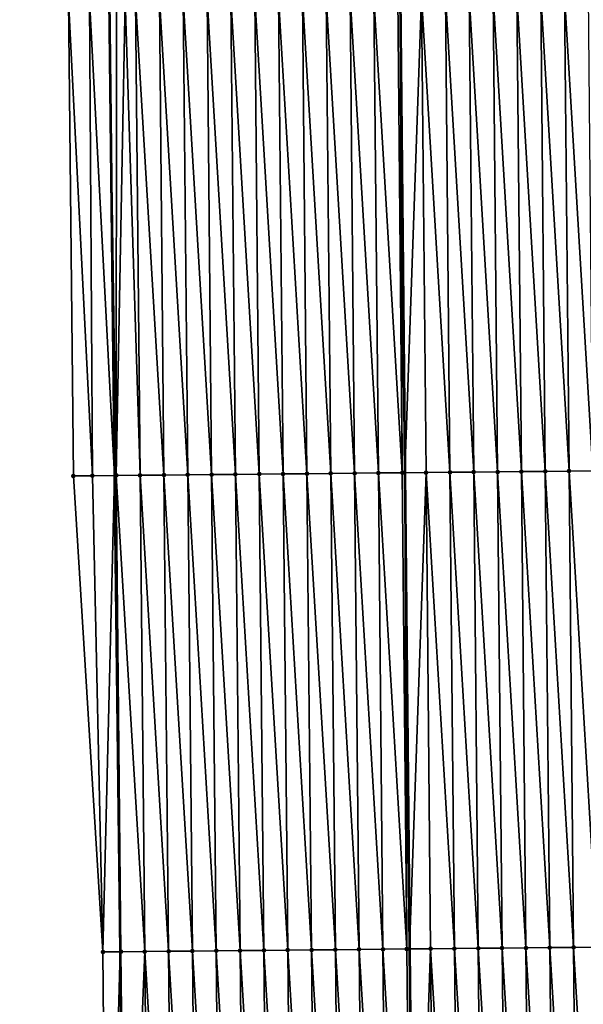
# Model space of a CAD drawing. Header units: feet. Extents: x 2007189 to 2022806, y 818621 to 837694.
# Tile 489 of 656: x 2011327 to 2011351, y 831285 to 831326. Entities that reach past the tile are written whole.
import ezdxf

# ---------------------------------------------------------------- set-up
doc = ezdxf.new("R2010")
doc.units = ezdxf.units.FT
doc.header["$MEASUREMENT"] = 0
for name, color, linetype, lineweight in [('EP_Travel Lane', 172, 'Continuous', 53), ('Road Shots', 141, 'Continuous', 100), ('Road X-Section', 40, 'Continuous', 13), ('STRIPING', 60, 'Continuous', 53)]:
    doc.layers.add(name, color=color, linetype=linetype, lineweight=lineweight)
doc.layers.add('I-77-MM17-21_SB-Surface-Border', color=7, linetype='Continuous')
doc.layers.add('I-77-MM17-21_SB-Surface-TIN', color=7, linetype='Continuous')

msp = doc.modelspace()

# ---------------------------------------------------------------- linework, layer by layer
at = {"layer": 'EP_Travel Lane'}
msp.add_polyline3d([(2011327.944297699, 831586.8183345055, 327.6661161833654), (2011328.126452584, 831566.8205162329, 327.9006960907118), (2011328.308612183, 831546.8221804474, 328.0845052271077), (2011328.490770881, 831526.8239435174, 328.2780125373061), (2011328.672935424, 831506.825064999, 328.4085765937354), (2011328.855096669, 831486.8265484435, 328.5746510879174), (2011329.037259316, 831466.8278780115, 328.7256295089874), (2011329.257153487, 831446.8234530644, 328.8685306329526), (2011329.487656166, 831426.8250284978, 328.9868257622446), (2011329.718158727, 831406.8266142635, 329.108197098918), (2011329.948662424, 831386.8281013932, 329.2004329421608), (2011330.17916594, 831366.8296041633, 329.2973096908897), (2011330.409670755, 831346.8309944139, 329.3610197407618), (2011330.640175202, 831326.8324164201, 329.4341203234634), (2011330.870680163, 831306.8337939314, 329.4940447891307), (2011331.101186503, 831286.8350517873, 329.518729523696), (2011331.331692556, 831266.8363344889, 329.5507077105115), (2011331.538266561, 831246.7981799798, 329.5738523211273), (2011331.737566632, 831226.7991229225, 329.5678796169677), (2011331.936866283, 831206.8001080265, 329.5410662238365), (2011332.136166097, 831186.8010767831, 329.5223725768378)], dxfattribs=at)
at = {"layer": 'I-77-MM17-21_SB-Surface-Border', "color": 3, "linetype": 'Continuous', "lineweight": -3}
msp.add_polyline3d([(2011331.28316584, 831206.7926658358, 329.5259380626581), (2011331.552098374, 831226.7970140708, 329.5622705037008), (2011331.531028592, 831246.798097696, 329.5736259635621), (2011330.554958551, 831266.8288358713, 329.5262219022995), (2011330.383664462, 831286.8281226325, 329.4954712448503), (2011329.143786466, 831306.8171089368, 329.4356292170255), (2011328.931269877, 831326.8159868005, 329.4003579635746), (2011327.946423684, 831346.807201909, 329.2797668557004), (2011328.79595396, 831366.8162801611, 329.2624239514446), (2011328.207614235, 831386.8113098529, 329.1504432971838), (2011328.038348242, 831406.8104033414, 329.0570238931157), (2011327.095540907, 831426.8019215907, 328.9074877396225), (2011328.755736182, 831446.8186129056, 328.8528842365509), (2011328.363323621, 831466.8215155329, 328.70400453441), (2011328.100846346, 831486.8194351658, 328.5511781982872), (2011327.81633686, 831506.8170085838, 328.3840865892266), (2011326.890605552, 831526.8088391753, 328.2269090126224), (2011327.4484215, 831546.8141077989, 328.0616342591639), (2011327.996541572, 831566.8192973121, 327.8972672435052), (2011327.583971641, 831586.8149556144, 327.6567974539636)], dxfattribs=at)
at = {"layer": 'I-77-MM17-21_SB-Surface-TIN', "color": 128, "linetype": 'Continuous', "lineweight": -3}
for points in [[(2011349.751645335, 831327.0160738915, 329.7873897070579), (2011350.942532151, 831307.0265921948, 329.8390725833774), (2011350.751599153, 831327.025684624, 329.8062781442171)], [(2011329.819263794, 831326.8245150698, 329.4152462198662), (2011328.931269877, 831326.8159868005, 329.4003579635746), (2011329.943501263, 831306.8248414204, 329.4643776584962)], [(2011328.931269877, 831326.8159868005, 329.4003579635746), (2011329.143786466, 831306.8171089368, 329.4356292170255), (2011329.943501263, 831306.8248414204, 329.4643776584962)], [(2011329.819263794, 831326.8245150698, 329.4152462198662), (2011330.870680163, 831306.8337939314, 329.4940447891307), (2011330.640175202, 831326.8324164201, 329.4341203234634)], [(2011329.819263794, 831326.8245150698, 329.4152462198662), (2011329.943501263, 831306.8248414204, 329.4643776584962), (2011330.870680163, 831306.8337939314, 329.4940447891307)], [(2011330.95247756, 831326.8354223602, 329.4413006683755), (2011330.640175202, 831326.8324164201, 329.4341203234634), (2011330.943454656, 831306.8344966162, 329.4963733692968)], [(2011330.943454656, 831306.8344966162, 329.4963733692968), (2011330.640175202, 831326.8324164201, 329.4341203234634), (2011330.870680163, 831306.8337939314, 329.4940447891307)], [(2011330.95247756, 831326.8354223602, 329.4413006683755), (2011330.943454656, 831306.8344966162, 329.4963733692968), (2011331.31848831, 831326.838938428, 329.4477056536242)], [(2011331.31848831, 831326.838938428, 329.4477056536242), (2011330.943454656, 831306.8344966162, 329.4963733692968), (2011331.943408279, 831306.8441277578, 329.5212790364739)], [(2011331.31848831, 831326.838938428, 329.4477056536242), (2011331.943408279, 831306.8441277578, 329.5212790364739), (2011331.752476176, 831326.8431264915, 329.4608930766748)], [(2011331.752476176, 831326.8431264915, 329.4608930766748), (2011332.943362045, 831306.8537439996, 329.5417927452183), (2011332.752429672, 831326.8527709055, 329.4897094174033)], [(2011331.752476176, 831326.8431264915, 329.4608930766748), (2011331.943408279, 831306.8441277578, 329.5212790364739), (2011332.943362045, 831306.8537439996, 329.5417927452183)], [(2011332.752429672, 831326.8527709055, 329.4897094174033), (2011333.943315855, 831306.8633554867, 329.5609049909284), (2011333.752383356, 831326.8623956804, 329.5127370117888)], [(2011332.752429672, 831326.8527709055, 329.4897094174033), (2011332.943362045, 831306.8537439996, 329.5417927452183), (2011333.943315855, 831306.8633554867, 329.5609049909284)], [(2011333.752383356, 831326.8623956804, 329.5127370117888), (2011334.943269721, 831306.8729611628, 329.5783044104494), (2011334.752337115, 831326.8720125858, 329.5334449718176)], [(2011333.752383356, 831326.8623956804, 329.5127370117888), (2011333.943315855, 831306.8633554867, 329.5609049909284), (2011334.943269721, 831306.8729611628, 329.5783044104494)], [(2011334.752337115, 831326.8720125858, 329.5334449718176), (2011335.943223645, 831306.8825608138, 329.5939278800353), (2011335.752290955, 831326.8816210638, 329.5516689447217)], [(2011334.752337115, 831326.8720125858, 329.5334449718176), (2011334.943269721, 831306.8729611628, 329.5783044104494), (2011335.943223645, 831306.8825608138, 329.5939278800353)], [(2011335.752290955, 831326.8816210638, 329.5516689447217), (2011336.943177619, 831306.8921552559, 329.6080159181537), (2011336.752244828, 831326.8912259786, 329.5688425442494)], [(2011335.752290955, 831326.8816210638, 329.5516689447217), (2011335.943223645, 831306.8825608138, 329.5939278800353), (2011336.943177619, 831306.8921552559, 329.6080159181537)], [(2011336.752244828, 831326.8912259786, 329.5688425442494), (2011337.943131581, 831306.9017508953, 329.6224569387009), (2011337.752198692, 831326.9008318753, 329.5863056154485)], [(2011336.752244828, 831326.8912259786, 329.5688425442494), (2011336.943177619, 831306.8921552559, 329.6080159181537), (2011337.943131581, 831306.9017508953, 329.6224569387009)], [(2011337.752198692, 831326.9008318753, 329.5863056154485), (2011338.943085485, 831306.9113525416, 329.6386685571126), (2011338.752152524, 831326.9104411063, 329.6047514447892)], [(2011337.752198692, 831326.9008318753, 329.5863056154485), (2011337.943131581, 831306.9017508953, 329.6224569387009), (2011338.943085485, 831306.9113525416, 329.6386685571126)], [(2011338.752152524, 831326.9104411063, 329.6047514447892), (2011339.943039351, 831306.9209582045, 329.6560640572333), (2011339.752106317, 831326.9200545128, 329.6244281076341)], [(2011338.752152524, 831326.9104411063, 329.6047514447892), (2011338.943085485, 831306.9113525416, 329.6386685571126), (2011339.943039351, 831306.9209582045, 329.6560640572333)], [(2011339.752106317, 831326.9200545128, 329.6244281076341), (2011340.942993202, 831306.9305655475, 329.6739548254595), (2011340.752060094, 831326.9296694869, 329.6445668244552)], [(2011339.752106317, 831326.9200545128, 329.6244281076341), (2011339.943039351, 831306.9209582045, 329.6560640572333), (2011340.942993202, 831306.9305655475, 329.6739548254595)], [(2011340.752060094, 831326.9296694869, 329.6445668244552), (2011341.942947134, 831306.9401643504, 329.6893282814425), (2011341.752014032, 831326.9392676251, 329.6597429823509)], [(2011340.752060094, 831326.9296694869, 329.6445668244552), (2011340.942993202, 831306.9305655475, 329.6739548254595), (2011341.942947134, 831306.9401643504, 329.6893282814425)], [(2011341.752014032, 831326.9392676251, 329.6597429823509), (2011342.942901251, 831306.9497436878, 329.6989640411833), (2011342.751968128, 831326.9488492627, 329.6700554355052)], [(2011341.752014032, 831326.9392676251, 329.6597429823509), (2011341.942947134, 831306.9401643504, 329.6893282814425), (2011342.942901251, 831306.9497436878, 329.6989640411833)], [(2011342.751968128, 831326.9488492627, 329.6700554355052), (2011342.942901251, 831306.9497436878, 329.6989640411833), (2011342.847323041, 831326.9497635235, 329.6712046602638)], [(2011343.751922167, 831326.9584368, 329.6821069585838), (2011342.847323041, 831326.9497635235, 329.6712046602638), (2011343.045048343, 831306.9507243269, 329.7005651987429)], [(2011342.942901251, 831306.9497436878, 329.6989640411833), (2011343.045048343, 831306.9507243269, 329.7005651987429), (2011342.847323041, 831326.9497635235, 329.6712046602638)], [(2011343.751922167, 831326.9584368, 329.6821069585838), (2011343.045048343, 831306.9507243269, 329.7005651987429), (2011343.942855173, 831306.959343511, 329.7146383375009)], [(2011343.751922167, 831326.9584368, 329.6821069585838), (2011344.942809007, 831306.9689525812, 329.7330381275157), (2011344.7518761, 831326.9680355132, 329.6974525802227)], [(2011343.751922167, 831326.9584368, 329.6821069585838), (2011343.942855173, 831306.959343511, 329.7146383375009), (2011344.942809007, 831306.9689525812, 329.7330381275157)], [(2011344.7518761, 831326.9680355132, 329.6974525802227), (2011345.942762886, 831306.9785569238, 329.7500445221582), (2011345.751829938, 831326.9776440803, 329.7157027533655)], [(2011344.7518761, 831326.9680355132, 329.6974525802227), (2011344.942809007, 831306.9689525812, 329.7330381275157), (2011345.942762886, 831306.9785569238, 329.7500445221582)], [(2011345.751829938, 831326.9776440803, 329.7157027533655), (2011346.942716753, 831306.9881625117, 329.76741791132), (2011346.751783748, 831326.9872556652, 329.7348424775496)], [(2011345.751829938, 831326.9776440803, 329.7157027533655), (2011345.942762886, 831306.9785569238, 329.7500445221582), (2011346.942716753, 831306.9881625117, 329.76741791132)], [(2011346.751783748, 831326.9872556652, 329.7348424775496), (2011347.942670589, 831306.9977713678, 329.7857546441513), (2011347.751737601, 831326.9968627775, 329.7526638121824)], [(2011346.751783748, 831326.9872556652, 329.7348424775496), (2011346.942716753, 831306.9881625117, 329.76741791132), (2011347.942670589, 831306.9977713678, 329.7857546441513)], [(2011347.751737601, 831326.9968627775, 329.7526638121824), (2011348.942624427, 831307.00737997, 329.8040165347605), (2011348.751691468, 831327.0064683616, 329.7700347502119)], [(2011347.751737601, 831326.9968627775, 329.7526638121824), (2011347.942670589, 831306.9977713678, 329.7857546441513), (2011348.942624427, 831307.00737997, 329.8040165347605)], [(2011348.751691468, 831327.0064683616, 329.7700347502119), (2011349.942578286, 831307.0169863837, 329.8216333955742), (2011349.751645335, 831327.0160738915, 329.7873897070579)], [(2011348.751691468, 831327.0064683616, 329.7700347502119), (2011348.942624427, 831307.00737997, 329.8040165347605), (2011349.942578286, 831307.0169863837, 329.8216333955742)], [(2011349.751645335, 831327.0160738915, 329.7873897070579), (2011349.942578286, 831307.0169863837, 329.8216333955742), (2011350.942532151, 831307.0265921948, 329.8390725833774)], [(2011330.383664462, 831286.8281226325, 329.4954712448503), (2011329.943501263, 831306.8248414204, 329.4643776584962), (2011329.143786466, 831306.8171089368, 329.4356292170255)], [(2011330.383664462, 831286.8281226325, 329.4954712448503), (2011330.870680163, 831306.8337939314, 329.4940447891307), (2011329.943501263, 831306.8248414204, 329.4643776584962)], [(2011330.383664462, 831286.8281226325, 329.4954712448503), (2011331.101186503, 831286.8350517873, 329.518729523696), (2011330.870680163, 831306.8337939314, 329.4940447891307)], [(2011330.943454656, 831306.8344966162, 329.4963733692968), (2011330.870680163, 831306.8337939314, 329.4940447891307), (2011331.101186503, 831286.8350517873, 329.518729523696)], [(2011332.134341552, 831286.8450065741, 329.5456004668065), (2011331.943408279, 831306.8441277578, 329.5212790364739), (2011330.943454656, 831306.8344966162, 329.4963733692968)], [(2011331.134387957, 831286.835372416, 329.519805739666), (2011330.943454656, 831306.8344966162, 329.4963733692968), (2011331.101186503, 831286.8350517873, 329.518729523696)], [(2011331.134387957, 831286.835372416, 329.519805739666), (2011332.134341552, 831286.8450065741, 329.5456004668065), (2011330.943454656, 831306.8344966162, 329.4963733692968)], [(2011333.134295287, 831286.8546259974, 329.5670519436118), (2011332.943362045, 831306.8537439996, 329.5417927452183), (2011331.943408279, 831306.8441277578, 329.5212790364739)], [(2011332.134341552, 831286.8450065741, 329.5456004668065), (2011333.134295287, 831286.8546259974, 329.5670519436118), (2011331.943408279, 831306.8441277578, 329.5212790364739)], [(2011334.134249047, 831286.8642427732, 329.5877231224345), (2011333.943315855, 831306.8633554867, 329.5609049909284), (2011332.943362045, 831306.8537439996, 329.5417927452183)], [(2011333.134295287, 831286.8546259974, 329.5670519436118), (2011334.134249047, 831286.8642427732, 329.5877231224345), (2011332.943362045, 831306.8537439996, 329.5417927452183)], [(2011335.134202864, 831286.8738535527, 329.606626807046), (2011334.943269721, 831306.8729611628, 329.5783044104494), (2011333.943315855, 831306.8633554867, 329.5609049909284)], [(2011334.134249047, 831286.8642427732, 329.5877231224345), (2011335.134202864, 831286.8738535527, 329.606626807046), (2011333.943315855, 831306.8633554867, 329.5609049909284)], [(2011336.134156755, 831286.8834566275, 329.6232594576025), (2011335.943223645, 831306.8825608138, 329.5939278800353), (2011334.943269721, 831306.8729611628, 329.5783044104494)], [(2011335.134202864, 831286.8738535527, 329.606626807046), (2011336.134156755, 831286.8834566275, 329.6232594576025), (2011334.943269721, 831306.8729611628, 329.5783044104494)], [(2011337.134110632, 831286.8930612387, 329.6403449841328), (2011336.943177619, 831306.8921552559, 329.6080159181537), (2011335.943223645, 831306.8825608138, 329.5939278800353)], [(2011336.134156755, 831286.8834566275, 329.6232594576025), (2011337.134110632, 831286.8930612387, 329.6403449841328), (2011335.943223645, 831306.8825608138, 329.5939278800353)], [(2011338.134064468, 831286.9026700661, 329.6586732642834), (2011337.943131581, 831306.9017508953, 329.6224569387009), (2011336.943177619, 831306.8921552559, 329.6080159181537)], [(2011337.134110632, 831286.8930612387, 329.6403449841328), (2011338.134064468, 831286.9026700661, 329.6586732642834), (2011336.943177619, 831306.8921552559, 329.6080159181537)], [(2011339.134018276, 831286.9122817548, 329.6778448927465), (2011338.943085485, 831306.9113525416, 329.6386685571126), (2011337.943131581, 831306.9017508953, 329.6224569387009)], [(2011338.134064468, 831286.9026700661, 329.6586732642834), (2011339.134018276, 831286.9122817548, 329.6778448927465), (2011337.943131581, 831306.9017508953, 329.6224569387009)], [(2011340.133972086, 831286.9218933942, 329.6970020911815), (2011339.943039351, 831306.9209582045, 329.6560640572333), (2011338.943085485, 831306.9113525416, 329.6386685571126)], [(2011339.134018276, 831286.9122817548, 329.6778448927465), (2011340.133972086, 831286.9218933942, 329.6970020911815), (2011338.943085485, 831306.9113525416, 329.6386685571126)], [(2011341.133925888, 831286.9315057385, 329.7163669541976), (2011340.942993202, 831306.9305655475, 329.6739548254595), (2011339.943039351, 831306.9209582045, 329.6560640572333)], [(2011340.133972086, 831286.9218933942, 329.6970020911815), (2011341.133925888, 831286.9315057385, 329.7163669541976), (2011339.943039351, 831306.9209582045, 329.6560640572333)], [(2011342.133879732, 831286.9411137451, 329.7344533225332), (2011341.942947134, 831306.9401643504, 329.6893282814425), (2011340.942993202, 831306.9305655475, 329.6739548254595)], [(2011341.133925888, 831286.9315057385, 329.7163669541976), (2011342.133879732, 831286.9411137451, 329.7344533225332), (2011340.942993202, 831306.9305655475, 329.6739548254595)], [(2011343.133833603, 831286.9507189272, 329.7517070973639), (2011342.942901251, 831306.9497436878, 329.6989640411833), (2011341.942947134, 831306.9401643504, 329.6893282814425)], [(2011342.133879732, 831286.9411137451, 329.7344533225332), (2011343.133833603, 831286.9507189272, 329.7517070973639), (2011341.942947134, 831306.9401643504, 329.6893282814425)], [(2011343.133833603, 831286.9507189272, 329.7517070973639), (2011343.045048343, 831306.9507243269, 329.7005651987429), (2011342.942901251, 831306.9497436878, 329.6989640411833)], [(2011343.942855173, 831306.959343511, 329.7146383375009), (2011343.045048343, 831306.9507243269, 329.7005651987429), (2011343.242772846, 831286.9517658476, 329.7537314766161)], [(2011343.133833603, 831286.9507189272, 329.7517070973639), (2011343.242772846, 831286.9517658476, 329.7537314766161), (2011343.045048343, 831306.9507243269, 329.7005651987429)], [(2011344.133787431, 831286.9603286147, 329.7702888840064), (2011343.942855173, 831306.959343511, 329.7146383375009), (2011343.242772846, 831286.9517658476, 329.7537314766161)], [(2011345.133741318, 831286.9699321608, 329.7870604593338), (2011344.942809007, 831306.9689525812, 329.7330381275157), (2011343.942855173, 831306.959343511, 329.7146383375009)], [(2011344.133787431, 831286.9603286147, 329.7702888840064), (2011345.133741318, 831286.9699321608, 329.7870604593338), (2011343.942855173, 831306.959343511, 329.7146383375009)], [(2011346.133695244, 831286.9795315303, 329.8026009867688), (2011345.942762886, 831306.9785569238, 329.7500445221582), (2011344.942809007, 831306.9689525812, 329.7330381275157)], [(2011345.133741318, 831286.9699321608, 329.7870604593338), (2011346.133695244, 831286.9795315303, 329.8026009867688), (2011344.942809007, 831306.9689525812, 329.7330381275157)], [(2011347.133649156, 831286.9891323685, 329.8185743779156), (2011346.942716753, 831306.9881625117, 329.76741791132), (2011345.942762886, 831306.9785569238, 329.7500445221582)], [(2011346.133695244, 831286.9795315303, 329.8026009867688), (2011347.133649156, 831286.9891323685, 329.8185743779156), (2011345.942762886, 831306.9785569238, 329.7500445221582)], [(2011348.133602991, 831286.9987413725, 329.8369546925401), (2011347.942670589, 831306.9977713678, 329.7857546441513), (2011346.942716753, 831306.9881625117, 329.76741791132)], [(2011347.133649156, 831286.9891323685, 329.8185743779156), (2011348.133602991, 831286.9987413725, 329.8369546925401), (2011346.942716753, 831306.9881625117, 329.76741791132)], [(2011349.133556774, 831287.0083557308, 329.8569132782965), (2011348.942624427, 831307.00737997, 329.8040165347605), (2011347.942670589, 831306.9977713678, 329.7857546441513)], [(2011348.133602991, 831286.9987413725, 329.8369546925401), (2011349.133556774, 831287.0083557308, 329.8569132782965), (2011347.942670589, 831306.9977713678, 329.7857546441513)], [(2011350.133510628, 831287.0179626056, 329.8746659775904), (2011349.942578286, 831307.0169863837, 329.8216333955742), (2011348.942624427, 831307.00737997, 329.8040165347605)], [(2011349.133556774, 831287.0083557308, 329.8569132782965), (2011350.133510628, 831287.0179626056, 329.8746659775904), (2011348.942624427, 831307.00737997, 329.8040165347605)], [(2011351.133464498, 831287.0275679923, 329.8919800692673), (2011350.942532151, 831307.0265921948, 329.8390725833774), (2011349.942578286, 831307.0169863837, 329.8216333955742)], [(2011350.133510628, 831287.0179626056, 329.8746659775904), (2011351.133464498, 831287.0275679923, 329.8919800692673), (2011349.942578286, 831307.0169863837, 329.8216333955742)], [(2011340.324905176, 831266.9227912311, 329.7269122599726), (2011340.133972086, 831286.9218933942, 329.6970020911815), (2011339.134018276, 831286.9122817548, 329.6778448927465)], [(2011341.32485898, 831266.9324035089, 329.7462589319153), (2011341.133925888, 831286.9315057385, 329.7163669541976), (2011340.133972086, 831286.9218933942, 329.6970020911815)], [(2011340.324905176, 831266.9227912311, 329.7269122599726), (2011341.32485898, 831266.9324035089, 329.7462589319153), (2011340.133972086, 831286.9218933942, 329.6970020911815)], [(2011342.324812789, 831266.942015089, 329.7653999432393), (2011342.133879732, 831286.9411137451, 329.7344533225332), (2011341.133925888, 831286.9315057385, 329.7163669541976)], [(2011341.32485898, 831266.9324035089, 329.7462589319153), (2011342.324812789, 831266.942015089, 329.7653999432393), (2011341.133925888, 831286.9315057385, 329.7163669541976)], [(2011343.324766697, 831266.9516164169, 329.7815190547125), (2011343.133833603, 831286.9507189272, 329.7517070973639), (2011342.133879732, 831286.9411137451, 329.7344533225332)], [(2011342.324812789, 831266.942015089, 329.7653999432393), (2011343.324766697, 831266.9516164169, 329.7815190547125), (2011342.133879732, 831286.9411137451, 329.7344533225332)], [(2011343.324766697, 831266.9516164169, 329.7815190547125), (2011343.242772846, 831286.9517658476, 329.7537314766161), (2011343.133833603, 831286.9507189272, 329.7517070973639)], [(2011344.133787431, 831286.9603286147, 329.7702888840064), (2011343.242772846, 831286.9517658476, 329.7537314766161), (2011343.440498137, 831266.95272777, 329.783421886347)], [(2011343.324766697, 831266.9516164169, 329.7815190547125), (2011343.440498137, 831266.95272777, 329.783421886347), (2011343.242772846, 831286.9517658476, 329.7537314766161)], [(2011344.324720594, 831266.9612188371, 329.7979600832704), (2011344.133787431, 831286.9603286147, 329.7702888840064), (2011343.440498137, 831266.95272777, 329.783421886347)], [(2011345.324674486, 831266.9708218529, 329.8145767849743), (2011345.133741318, 831286.9699321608, 329.7870604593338), (2011344.133787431, 831286.9603286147, 329.7702888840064)], [(2011344.324720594, 831266.9612188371, 329.7979600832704), (2011345.324674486, 831266.9708218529, 329.8145767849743), (2011344.133787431, 831286.9603286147, 329.7702888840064)], [(2011346.32462842, 831266.9804203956, 329.8298749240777), (2011346.133695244, 831286.9795315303, 329.8026009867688), (2011345.133741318, 831286.9699321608, 329.7870604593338)], [(2011345.324674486, 831266.9708218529, 329.8145767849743), (2011346.32462842, 831266.9804203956, 329.8298749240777), (2011345.133741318, 831286.9699321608, 329.7870604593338)], [(2011347.324582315, 831266.9900230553, 329.8463865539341), (2011347.133649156, 831286.9891323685, 329.8185743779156), (2011346.133695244, 831286.9795315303, 329.8026009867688)], [(2011346.32462842, 831266.9804203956, 329.8298749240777), (2011347.324582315, 831266.9900230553, 329.8463865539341), (2011346.133695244, 831286.9795315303, 329.8026009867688)], [(2011348.324536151, 831266.9996318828, 329.8647162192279), (2011348.133602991, 831286.9987413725, 329.8369546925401), (2011347.133649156, 831286.9891323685, 329.8185743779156)], [(2011347.324582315, 831266.9900230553, 329.8463865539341), (2011348.324536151, 831266.9996318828, 329.8647162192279), (2011347.133649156, 831286.9891323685, 329.8185743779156)], [(2011349.324489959, 831267.0092436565, 329.8839143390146), (2011349.133556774, 831287.0083557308, 329.8569132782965), (2011348.133602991, 831286.9987413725, 329.8369546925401)], [(2011348.324536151, 831266.9996318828, 329.8647162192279), (2011349.324489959, 831267.0092436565, 329.8839143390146), (2011348.133602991, 831286.9987413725, 329.8369546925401)], [(2011350.32444389, 831267.0188425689, 329.8993213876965), (2011350.133510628, 831287.0179626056, 329.8746659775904), (2011349.133556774, 831287.0083557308, 329.8569132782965)], [(2011349.324489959, 831267.0092436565, 329.8839143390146), (2011350.32444389, 831267.0188425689, 329.8993213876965), (2011349.133556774, 831287.0083557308, 329.8569132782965)], [(2011351.324397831, 831267.0284403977, 329.9144091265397), (2011351.133464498, 831287.0275679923, 329.8919800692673), (2011350.133510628, 831287.0179626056, 329.8746659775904)], [(2011350.32444389, 831267.0188425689, 329.8993213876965), (2011351.324397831, 831267.0284403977, 329.9144091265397), (2011350.133510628, 831287.0179626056, 329.8746659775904)], [(2011330.554958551, 831266.8288358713, 329.5262219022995), (2011331.101186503, 831286.8350517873, 329.518729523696), (2011330.383664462, 831286.8281226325, 329.4954712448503)], [(2011330.554958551, 831266.8288358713, 329.5262219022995), (2011331.325321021, 831266.8362730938, 329.5505409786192), (2011331.101186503, 831286.8350517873, 329.518729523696)], [(2011331.134387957, 831286.835372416, 329.519805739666), (2011331.101186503, 831286.8350517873, 329.518729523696), (2011331.331692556, 831266.8363344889, 329.5507077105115)], [(2011331.325321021, 831266.8362730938, 329.5505409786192), (2011331.331692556, 831266.8363344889, 329.5507077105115), (2011331.101186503, 831286.8350517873, 329.518729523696)], [(2011331.134387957, 831286.835372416, 329.519805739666), (2011331.331692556, 831266.8363344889, 329.5507077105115), (2011332.134341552, 831286.8450065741, 329.5456004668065)], [(2011332.325274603, 831266.8459085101, 329.576708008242), (2011332.134341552, 831286.8450065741, 329.5456004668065), (2011331.331692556, 831266.8363344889, 329.5507077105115)], [(2011333.325228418, 831266.8555195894, 329.5957013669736), (2011333.134295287, 831286.8546259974, 329.5670519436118), (2011332.134341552, 831286.8450065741, 329.5456004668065)], [(2011332.325274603, 831266.8459085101, 329.576708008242), (2011333.325228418, 831266.8555195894, 329.5957013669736), (2011332.134341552, 831286.8450065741, 329.5456004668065)], [(2011334.325182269, 831266.8651268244, 329.6135616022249), (2011334.134249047, 831286.8642427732, 329.5877231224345), (2011333.134295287, 831286.8546259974, 329.5670519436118)], [(2011333.325228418, 831266.8555195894, 329.5957013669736), (2011334.325182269, 831266.8651268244, 329.6135616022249), (2011333.134295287, 831286.8546259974, 329.5670519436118)], [(2011335.32513611, 831266.8747351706, 329.6317494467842), (2011335.134202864, 831286.8738535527, 329.606626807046), (2011334.134249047, 831286.8642427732, 329.5877231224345)], [(2011334.325182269, 831266.8651268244, 329.6135616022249), (2011335.32513611, 831266.8747351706, 329.6317494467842), (2011334.134249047, 831286.8642427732, 329.5877231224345)], [(2011336.32508994, 831266.8843446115, 329.6502599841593), (2011336.134156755, 831286.8834566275, 329.6232594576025), (2011335.134202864, 831286.8738535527, 329.606626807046)], [(2011335.32513611, 831266.8747351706, 329.6317494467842), (2011336.32508994, 831266.8843446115, 329.6502599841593), (2011335.134202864, 831286.8738535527, 329.606626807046)], [(2011337.32504377, 831266.8939540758, 329.6687773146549), (2011337.134110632, 831286.8930612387, 329.6403449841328), (2011336.134156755, 831286.8834566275, 329.6232594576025)], [(2011336.32508994, 831266.8843446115, 329.6502599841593), (2011337.32504377, 831266.8939540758, 329.6687773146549), (2011336.134156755, 831286.8834566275, 329.6232594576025)], [(2011338.324997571, 831266.9035665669, 329.6881868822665), (2011338.134064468, 831286.9026700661, 329.6586732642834), (2011337.134110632, 831286.8930612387, 329.6403449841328)], [(2011337.32504377, 831266.8939540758, 329.6687773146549), (2011338.324997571, 831266.9035665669, 329.6881868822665), (2011337.134110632, 831286.8930612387, 329.6403449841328)], [(2011339.324951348, 831266.9131815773, 329.7083389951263), (2011339.134018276, 831286.9122817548, 329.6778448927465), (2011338.134064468, 831286.9026700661, 329.6586732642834)], [(2011338.324997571, 831266.9035665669, 329.6881868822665), (2011339.324951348, 831266.9131815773, 329.7083389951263), (2011338.134064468, 831286.9026700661, 329.6586732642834)], [(2011339.324951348, 831266.9131815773, 329.7083389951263), (2011340.324905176, 831266.9227912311, 329.7269122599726), (2011339.134018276, 831286.9122817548, 329.6778448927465)]]:
    msp.add_3dface(points, dxfattribs=at)
at = {"layer": 'Road Shots', "lineweight": 100}
for p in [(2011329.143786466, 831306.8171089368, 329.4356292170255), (2011329.943501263, 831306.8248414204, 329.4643776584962), (2011330.943454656, 831306.8344966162, 329.4963733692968), (2011331.943408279, 831306.8441277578, 329.5212790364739), (2011332.943362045, 831306.8537439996, 329.5417927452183), (2011333.943315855, 831306.8633554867, 329.5609049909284), (2011334.943269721, 831306.8729611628, 329.5783044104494), (2011335.943223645, 831306.8825608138, 329.5939278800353), (2011336.943177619, 831306.8921552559, 329.6080159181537), (2011337.943131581, 831306.9017508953, 329.6224569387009), (2011338.943085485, 831306.9113525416, 329.6386685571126), (2011339.943039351, 831306.9209582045, 329.6560640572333), (2011340.942993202, 831306.9305655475, 329.6739548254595), (2011341.942947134, 831306.9401643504, 329.6893282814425), (2011342.942901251, 831306.9497436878, 329.6989640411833), (2011343.942855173, 831306.959343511, 329.7146383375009), (2011344.942809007, 831306.9689525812, 329.7330381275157), (2011345.942762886, 831306.9785569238, 329.7500445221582), (2011346.942716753, 831306.9881625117, 329.76741791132), (2011347.942670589, 831306.9977713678, 329.7857546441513), (2011348.942624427, 831307.00737997, 329.8040165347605), (2011349.942578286, 831307.0169863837, 329.8216333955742), (2011340.133972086, 831286.9218933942, 329.6970020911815), (2011341.133925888, 831286.9315057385, 329.7163669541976), (2011342.133879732, 831286.9411137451, 329.7344533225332), (2011343.133833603, 831286.9507189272, 329.7517070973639), (2011344.133787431, 831286.9603286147, 329.7702888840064), (2011345.133741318, 831286.9699321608, 329.7870604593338), (2011346.133695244, 831286.9795315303, 329.8026009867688), (2011347.133649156, 831286.9891323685, 329.8185743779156), (2011348.133602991, 831286.9987413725, 329.8369546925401), (2011349.133556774, 831287.0083557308, 329.8569132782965), (2011350.133510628, 831287.0179626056, 329.8746659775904), (2011330.383664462, 831286.8281226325, 329.4954712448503), (2011331.134387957, 831286.835372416, 329.519805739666), (2011332.134341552, 831286.8450065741, 329.5456004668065), (2011333.134295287, 831286.8546259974, 329.5670519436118), (2011334.134249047, 831286.8642427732, 329.5877231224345), (2011335.134202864, 831286.8738535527, 329.606626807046), (2011336.134156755, 831286.8834566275, 329.6232594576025), (2011337.134110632, 831286.8930612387, 329.6403449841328), (2011338.134064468, 831286.9026700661, 329.6586732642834), (2011339.134018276, 831286.9122817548, 329.6778448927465)]:
    msp.add_point(p, dxfattribs=at)
at = {"layer": 'Road X-Section', "extrusion": (0.009546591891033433, -0.9999486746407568, 0.003392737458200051), "elevation": -812061.6938050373, "flags": 128}
msp.add_lwpolyline([(2019217.479318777, 3084.644541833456), (2019216.479318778, 3084.686294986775), (2019215.479318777, 3084.726793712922), (2019214.479318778, 3084.770113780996), (2019213.479318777, 3084.807556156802), (2019212.479318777, 3084.836734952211), (2019211.479318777, 3084.871957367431), (2019210.479318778, 3084.889498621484), (2019209.479318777, 3084.906586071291), (2019208.479318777, 3084.917532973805), (2019207.479318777, 3084.92629922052), (2019206.479318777, 3084.937673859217), (2019205.479318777, 3084.94762348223), (2019204.479318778, 3084.958393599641), (2019203.479318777, 3084.971630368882), (2019202.479318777, 3084.983605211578), (2019201.479318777, 3084.99803480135), (2019200.479318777, 3085.010250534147), (2019199.479318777, 3085.017608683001), (2019198.962233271, 3085.019409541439), (2019198.881852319, 3085.019405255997), (2019198.479318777, 3085.01733733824), (2019198.166899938, 3085.013944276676), (2019197.479318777, 3085.002936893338), (2019196.479318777, 3084.985906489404), (2019195.479318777, 3084.96895460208), (2019194.479318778, 3084.951515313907), (2019193.479318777, 3084.933898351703), (2019192.479318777, 3084.915636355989), (2019191.479318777, 3084.897299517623), (2019190.479318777, 3084.879926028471), (2019189.479318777, 3084.86291953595), (2019188.479318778, 3084.844519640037), (2019187.479318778, 3084.828845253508), (2019186.479318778, 3084.81920943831), (2019185.479318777, 3084.803835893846), (2019184.479318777, 3084.785945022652), (2019183.479318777, 3084.768549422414), (2019182.479318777, 3084.752337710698), (2019181.479318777, 3084.737896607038), (2019180.479318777, 3084.723808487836), (2019179.479318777, 3084.708184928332), (2019178.479318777, 3084.69078540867), (2019177.479318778, 3084.671673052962), (2019176.479318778, 3084.651159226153), (2019175.479318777, 3084.626253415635), (2019174.479318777, 3084.594257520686), (2019173.679566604, 3084.565508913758)], dxfattribs=at)
at = {"layer": 'Road X-Section', "extrusion": (0.009546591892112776, -0.99994867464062, 0.003392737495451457), "elevation": -812041.6938027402, "flags": 128}
msp.add_lwpolyline([(2019217.47931968, 3084.618888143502), (2019216.47931968, 3084.661801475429), (2019215.47931968, 3084.701141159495), (2019214.47931968, 3084.744987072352), (2019213.47931968, 3084.786041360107), (2019212.47931968, 3084.83005868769), (2019211.47931968, 3084.854678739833), (2019210.47931968, 3084.874451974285), (2019209.47931968, 3084.894023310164), (2019208.47931968, 3084.903735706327), (2019207.47931968, 3084.91192645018), (2019206.47931968, 3084.921758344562), (2019205.47931968, 3084.930677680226), (2019204.47931968, 3084.943553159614), (2019203.47931968, 3084.955112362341), (2019202.47931968, 3084.967975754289), (2019201.47931968, 3084.981589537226), (2019200.47931968, 3084.996953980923), (2019199.47931968, 3085.004972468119), (2019198.915037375, 3085.007667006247), (2019198.915037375, 3085.007667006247), (2019198.47931968, 3085.004760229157), (2019198.295132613, 3085.002403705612), (2019197.47931968, 3084.987945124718), (2019196.47931968, 3084.970615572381), (2019195.47931968, 3084.954037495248), (2019194.47931968, 3084.936723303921), (2019193.47931968, 3084.918970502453), (2019192.47931968, 3084.899011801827), (2019191.47931968, 3084.880631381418), (2019190.47931968, 3084.864657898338), (2019189.47931968, 3084.849117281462), (2019188.47931968, 3084.832345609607), (2019187.47931968, 3084.813763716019), (2019186.47931968, 3084.796509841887), (2019185.47931968, 3084.778423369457), (2019184.47931968, 3084.759058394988), (2019183.47931968, 3084.739901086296), (2019182.47931968, 3084.720729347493), (2019181.47931968, 3084.702400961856), (2019180.47931968, 3084.685315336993), (2019179.47931968, 3084.668682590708), (2019178.47931968, 3084.649778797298), (2019177.47931968, 3084.629107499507), (2019176.47931968, 3084.607655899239), (2019175.47931968, 3084.58186102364), (2019174.728561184, 3084.55752638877)], dxfattribs=at)
at = {"layer": 'STRIPING'}
msp.add_polyline3d([(2011340.332675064, 831586.9338785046, 327.9251215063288), (2011340.521432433, 831566.9356548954, 328.1140361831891), (2011340.710189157, 831546.9374995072, 328.3096437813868), (2011340.898944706, 831526.9394688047, 328.5174837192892), (2011341.087703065, 831506.941140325, 328.6961100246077), (2011341.276463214, 831486.9426221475, 328.8561258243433), (2011341.465223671, 831466.9440714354, 329.0129498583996), (2011341.66098343, 831446.9427648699, 329.1312622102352), (2011341.858705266, 831426.9440762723, 329.2639787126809), (2011342.056428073, 831406.9452893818, 329.3677361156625), (2011342.254151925, 831386.9463968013, 329.440313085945), (2011342.451874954, 831366.9475874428, 329.5374343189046), (2011342.649598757, 831346.9486999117, 329.6115132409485), (2011342.847323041, 831326.9497635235, 329.6712046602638), (2011343.045048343, 831306.9507243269, 329.7005651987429), (2011343.242772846, 831286.9517658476, 329.7537314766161), (2011343.440498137, 831266.95272777, 329.783421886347), (2011343.646231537, 831246.9361158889, 329.8092472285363), (2011343.854010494, 831226.9371877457, 329.7874144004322), (2011344.061789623, 831206.9382431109, 329.7738191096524), (2011344.26956827, 831186.9393448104, 329.737208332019)], dxfattribs=at)

doc.saveas('drawing.dxf')
